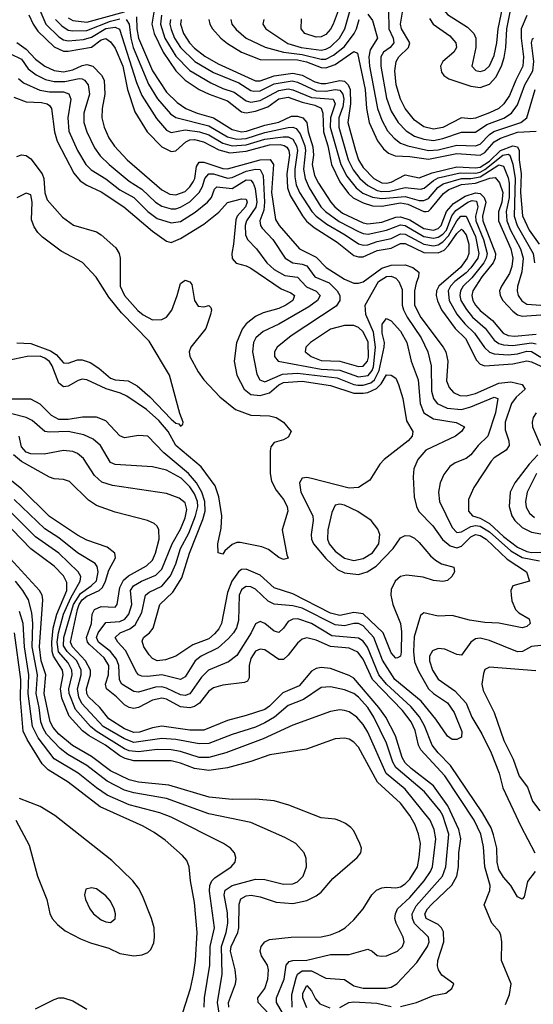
# Model space of a CAD drawing. Header units: inches. Extents: x 1308407 to 1441228, y 959628 to 1036311.
# Tile 431 of 656: x 1401042 to 1403237, y 965643 to 969849. Entities that reach past the tile are written whole.
import ezdxf

# ---------------------------------------------------------------- set-up
doc = ezdxf.new("R2010")
doc.units = ezdxf.units.IN
doc.header["$MEASUREMENT"] = 0
doc.layers.add('B4906', color=7, linetype='Continuous')

msp = doc.modelspace()

# ---------------------------------------------------------------- linework, layer by layer
at = {"layer": 'B4906', "color": 5}
for points, elevation in [([(1402773.5, 970000), (1402797.1, 969977.1), (1402850, 969894.8), (1402870, 969871.5), (1402956.4, 969816.4), (1402982.8, 969790), (1402990.9, 969770), (1402991.7, 969730), (1402975, 969650), (1402991.9, 969631.9), (1403010, 969628), (1403030, 969633.9), (1403050, 969652.1), (1403070, 969695.6), (1403081.7, 969750), (1403086.5, 969810), (1403118.8, 969961.2), (1403131.7, 969988.3), (1403140.8, 970000)], 2140), ([(1402411.8, 969910), (1402382, 969830), (1402370, 969807.8), (1402350, 969785.6), (1402330, 969775), (1402310, 969774), (1402260.3, 969790), (1402245, 969810), (1402247.3, 969852.7)], 2080), ([(1402793.6, 969853.6), (1402808.6, 969830), (1402880.6, 969780.6), (1402906.8, 969750), (1402908.4, 969730), (1402897, 969710), (1402850.8, 969670), (1402840.8, 969650), (1402844.2, 969624.2), (1402854.7, 969610), (1402876.9, 969596.9), (1402970, 969564.4), (1403010, 969559.8), (1403050, 969573.3), (1403077.3, 969602.7), (1403101.8, 969650), (1403112.9, 969687.1), (1403120.1, 969730), (1403123.8, 969810), (1403150, 969939)], 2120), ([(1401081.9, 969870), (1401099.5, 969830), (1401119.6, 969799.6), (1401190, 969733.2), (1401230, 969715), (1401250, 969714.8), (1401348.8, 969731.2), (1401390, 969762.2), (1401410, 969768.6), (1401430, 969754.7), (1401450, 969726.8), (1401483.6, 969650), (1401502.8, 969550), (1401534.8, 969454.8), (1401586.5, 969370), (1401650, 969305.5), (1401690, 969285.6), (1401710, 969288.7), (1401752.2, 969327.8), (1401770, 969335.4), (1401790, 969336.5), (1401827.4, 969327.4), (1401893.6, 969293.6), (1401940.5, 969280.5), (1402010, 969287.6), (1402110, 969314.9), (1402155.6, 969315.6), (1402172.1, 969312.1), (1402183.8, 969303.8), (1402192.9, 969290), (1402195.6, 969270), (1402184.6, 969190), (1402186.4, 969130), (1402198.1, 969098.1), (1402250.4, 969010.4), (1402268.4, 968988.4), (1402301, 968961), (1402398.7, 968898.7), (1402470, 968842.1), (1402490, 968836), (1402510, 968836.5), (1402570, 968862.2), (1402630, 968873.3), (1402670, 968892.5), (1402690, 968892.4), (1402770, 968854.7), (1402830, 968852.5), (1402855.7, 968864.3), (1402875.2, 968884.8), (1402910, 968935.9), (1402930, 968953.7), (1402934.6, 968950), (1402950.7, 968930), (1402961.6, 968890), (1402961.9, 968850), (1402954.1, 968830), (1402926.2, 968790), (1402833, 968710), (1402823.3, 968690), (1402822.4, 968670), (1402827.2, 968647.2), (1402844.9, 968610), (1402903.8, 968530), (1402946.8, 968486.8), (1402994.5, 968394.5), (1403010, 968377.7), (1403030.4, 968370.4), (1403150, 968379.4), (1403210, 968391.6), (1403230, 968387.8), (1403270, 968368.8)], 1820), ([(1401128.1, 969890), (1401154.8, 969830), (1401210, 969775.1), (1401230, 969763.1), (1401250, 969758.2), (1401315.7, 969764.3), (1401350, 969774.9), (1401410, 969810.9), (1401450, 969816.7), (1401468.6, 969808.6), (1401541.1, 969581.1), (1401564.8, 969524.8), (1401626.4, 969426.5), (1401670, 969377.2), (1401690, 969367.3), (1401750, 969378.4), (1401810.3, 969370.3), (1401850, 969356.4), (1401910, 969321.7), (1401950, 969309.4), (1402010, 969313.9), (1402090, 969337.9), (1402168, 969348), (1402190, 969347.8), (1402210, 969337.9), (1402225.7, 969310), (1402229.2, 969290), (1402218, 969210), (1402217.8, 969177.8), (1402223.6, 969143.6), (1402238.8, 969110), (1402290.6, 969030), (1402309.3, 969009.3), (1402355, 968975), (1402433.7, 968930), (1402490, 968890.9), (1402510, 968885.9), (1402530, 968887.6), (1402570, 968901.9), (1402630, 968914.3), (1402670, 968933.8), (1402690, 968932.7), (1402770, 968889.9), (1402810, 968883.5), (1402830, 968887.6), (1402850, 968900.2), (1402874.3, 968925.7), (1402910, 968990.3), (1402928.1, 969010), (1402950, 969009.1), (1402990, 968922.2), (1403004.5, 968850), (1402999.8, 968830), (1402970, 968788.3), (1402950, 968767), (1402902.3, 968730), (1402883.2, 968710), (1402873.7, 968690), (1402877.7, 968650), (1402911.1, 968591.1), (1402944.2, 968550), (1402986.3, 968510), (1403028.7, 968448.7), (1403050, 968428.5), (1403070, 968420.8), (1403130, 968417.5), (1403170, 968421.2), (1403210, 968432.5), (1403230, 968431.4), (1403270, 968407)], 1840), ([(1401250, 969856.6), (1401270, 969845.6), (1401330, 969837.6), (1401490, 969882.2)], 1880), ([(1401617.4, 969890), (1401607.1, 969830), (1401616.6, 969790), (1401655.3, 969710), (1401710.2, 969630.2), (1401750, 969590.9), (1401810, 969551.2), (1401852.5, 969530), (1401930, 969501.6), (1401990, 969455.1), (1402010, 969450.3), (1402050, 969458), (1402102.8, 969477.2), (1402150, 969510.8), (1402190, 969518.4), (1402250, 969496.6), (1402303.9, 969483.9), (1402331.2, 969471.2), (1402337.9, 969450), (1402340.7, 969370), (1402358.5, 969310), (1402374.2, 969230), (1402410, 969156), (1402446.8, 969106.8), (1402467.9, 969087.9), (1402510, 969066.9), (1402550, 969053.8), (1402590, 969052.8), (1402670, 969067.1), (1402700.4, 969060.4), (1402770, 969028.9), (1402779.7, 969030), (1402790, 969031.6), (1402799.4, 969040.6), (1402853.4, 969106.6), (1402876.1, 969123.9), (1402930, 969144.5), (1402990, 969150.3), (1403052.1, 969172.1), (1403074.2, 969174.2), (1403092.2, 969152.2), (1403106.9, 969110), (1403102.9, 969070), (1403088.6, 969028.6), (1403088, 968990), (1403141.3, 968870), (1403149.6, 968830), (1403144.9, 968795.1), (1403135, 968765), (1403100.8, 968710), (1403093.1, 968690), (1403094.9, 968670), (1403106.9, 968650), (1403150, 968603.9), (1403170, 968588.4), (1403190, 968581.9), (1403270, 968588.1)], 1920), ([(1401648.3, 969868.3), (1401644.1, 969830), (1401663.2, 969770), (1401710, 969692.8), (1401770, 969631.7), (1401858.8, 969578.8), (1401910, 969555.2), (1401959, 969539), (1402010, 969501.9), (1402030, 969497.2), (1402070, 969503.9), (1402150, 969546.8), (1402190, 969552.8), (1402210, 969549.9), (1402290, 969516.2), (1402382.3, 969510), (1402390.4, 969490), (1402370.4, 969430), (1402369.1, 969390), (1402414.6, 969230), (1402440.3, 969180.3), (1402479.9, 969130), (1402508.5, 969108.5), (1402550, 969091.1), (1402590, 969084.9), (1402690, 969093.9), (1402750, 969076.9), (1402770, 969076.3), (1402790, 969085.4), (1402828.5, 969131.5), (1402851.9, 969148.1), (1402929.8, 969170.2), (1402970, 969169.8), (1403010, 969176.9), (1403090, 969228.3), (1403110, 969223.3), (1403130, 969173.5), (1403134, 969150), (1403133.5, 969090), (1403121.3, 969030), (1403123.5, 968990), (1403139.9, 968950), (1403182.9, 968870), (1403194.1, 968830), (1403187.6, 968772.4), (1403169.3, 968709.3), (1403167.6, 968690), (1403172.4, 968670), (1403187.7, 968647.7), (1403210, 968633.2), (1403270, 968628.8)], 1940), ([(1402086, 969850), (1402081.8, 969830), (1402094.3, 969810), (1402187.8, 969747.8), (1402245.4, 969730), (1402330, 969718.5), (1402350, 969722.4), (1402370, 969733.4), (1402409.1, 969770), (1402431.2, 969810), (1402455.1, 969890)], 2060), ([(1402530, 969872.8), (1402550, 969846), (1402570.8, 969770), (1402540.2, 969719.8), (1402534, 969690), (1402537.6, 969650), (1402571.3, 969470), (1402590, 969419.2), (1402614.5, 969374.5), (1402642.2, 969342.2), (1402670, 969321.9), (1402701.6, 969310), (1402790, 969289.5), (1402830, 969293.4), (1402910, 969313.3), (1402990, 969309.8), (1403010, 969316.8), (1403050, 969357.9), (1403069.2, 969370.8), (1403184.5, 969410), (1403210, 969429.1), (1403245.1, 969550)], 2040), ([(1402618.8, 969890), (1402619.4, 969810), (1402639, 969770), (1402641.9, 969750), (1402625.6, 969730), (1402597.2, 969710), (1402586.2, 969690), (1402585.3, 969650), (1402610, 969513.6), (1402630, 969457.6), (1402659.4, 969410), (1402693.7, 969373.7), (1402730, 969351.5), (1402770, 969337.9), (1402810, 969332.6), (1402850, 969341), (1402930, 969368.2), (1402990, 969368), (1403038.4, 969401.6), (1403111.2, 969428.7), (1403144.6, 969450), (1403170, 969484.7), (1403200.3, 969570), (1403235, 969630), (1403240, 969670), (1403229.4, 969750.6), (1403233.1, 969766.9), (1403238.7, 969770)], 2060), ([(1403210, 969866.1), (1403185.6, 969810), (1403184.7, 969770), (1403195.5, 969690), (1403193, 969650), (1403161.9, 969590), (1403135.2, 969524.8), (1403110.8, 969489.2), (1403089.9, 969470), (1403050, 969450.6), (1402990, 969428.2), (1402970, 969425.4), (1402930, 969429.1), (1402850, 969387.8), (1402810, 969381.4), (1402770, 969391.8), (1402730, 969420.3), (1402690, 969469), (1402669.4, 969510), (1402651.3, 969570), (1402645.9, 969630), (1402651.3, 969670), (1402662.4, 969690), (1402703.5, 969730), (1402709, 969750), (1402674.3, 969810), (1402669.6, 969829.6), (1402680.2, 969890)], 2080), ([(1401195.1, 969850), (1401222, 969822), (1401250, 969804.2), (1401270, 969800.7), (1401330, 969803), (1401430, 969842), (1401470, 969852.7)], 1860), ([(1401497.5, 969850), (1401509.8, 969830), (1401517.1, 969770), (1401527.3, 969730), (1401593.5, 969573.5), (1401631.3, 969511.3), (1401686.8, 969446.8), (1401710, 969431), (1401850, 969395.9), (1401930, 969348.6), (1401970, 969338.5), (1402010, 969341.2), (1402090, 969366.8), (1402190, 969388.5), (1402210, 969390.3), (1402224.4, 969384.4), (1402241.1, 969361.1), (1402260.4, 969310), (1402263.5, 969290), (1402254.9, 969210), (1402261.8, 969170), (1402279.1, 969130), (1402329, 969050), (1402348.7, 969028.8), (1402407.3, 968987.3), (1402490, 968944), (1402510, 968934.9), (1402532.2, 968932.2), (1402610, 968949.4), (1402670, 968971.9), (1402690, 968969.5), (1402770, 968923.4), (1402810, 968916.1), (1402830, 968920.4), (1402850, 968932), (1402865.7, 968950), (1402889.2, 969010.8), (1402905.7, 969034.3), (1402957.2, 969070), (1402976.2, 969076.1), (1402994.1, 969074.1), (1402999.6, 969050), (1402990, 969010), (1402991.7, 968990), (1403024.4, 968910), (1403039.4, 968850), (1403036.4, 968830), (1403026.4, 968810), (1402974.4, 968745.6), (1402937.9, 968710), (1402926.2, 968690), (1402923.9, 968670), (1402927.8, 968650), (1402951, 968611), (1402977.8, 968577.8), (1403030.8, 968530.8), (1403070, 968479.4), (1403090, 968465.7), (1403110, 968459.3), (1403150, 968457), (1403230, 968468.1), (1403250, 968463.6)], 1860), ([(1401541.6, 969861.6), (1401542.8, 969810), (1401549.8, 969769.8), (1401610.6, 969630.6), (1401670, 969539.5), (1401715.6, 969495.6), (1401752.7, 969470), (1401800.8, 969450), (1401870, 969429.4), (1401950, 969379.2), (1401989.9, 969369.9), (1402012.3, 969372.3), (1402090, 969398.2), (1402149.5, 969410.5), (1402203.4, 969436.6), (1402230, 969436.2), (1402252.9, 969430), (1402269.6, 969409.6), (1402275.3, 969370), (1402294.4, 969305.6), (1402297.5, 969270), (1402292.8, 969230), (1402302.9, 969182.9), (1402319.2, 969150), (1402371.4, 969070), (1402388.9, 969048.9), (1402422.4, 969022.4), (1402510, 968981.4), (1402530, 968976.3), (1402590, 968983.4), (1402650, 969004.7), (1402670, 969007.4), (1402710, 968994), (1402770, 968956.7), (1402810, 968950), (1402830, 968957), (1402843, 968970), (1402866.1, 969030), (1402896.4, 969063.6), (1402945.6, 969094.4), (1402990, 969108.9), (1403010, 969106.7), (1403027.6, 969090), (1403033.8, 969070), (1403020.4, 969010), (1403021.5, 968990), (1403075.5, 968850), (1403074.1, 968830), (1403065.7, 968810), (1403017.6, 968750), (1402979.1, 968690), (1402974.8, 968670), (1402979.2, 968650), (1402990.3, 968630), (1403010, 968606.3), (1403063.4, 968563.4), (1403108.6, 968510), (1403130, 968499.6), (1403156.7, 968496.7), (1403250, 968505.1)], 1880), ([(1401686.9, 969850), (1401684.7, 969830), (1401690, 969806.9), (1401704.6, 969770), (1401729.8, 969730), (1401790.5, 969670.5), (1401870, 969623.5), (1401978.5, 969578.5), (1402030, 969547), (1402043.6, 969543.6), (1402070, 969545.6), (1402130, 969575), (1402207.1, 969587.1), (1402230, 969582.3), (1402310, 969545.5), (1402350, 969544), (1402390, 969551.2), (1402410, 969547.9), (1402423.9, 969530), (1402428.1, 969510), (1402423, 969477), (1402405.6, 969430), (1402405.9, 969390), (1402446.6, 969250), (1402468, 969208), (1402495.8, 969170), (1402530, 969140.4), (1402570, 969119.9), (1402590, 969115.4), (1402624.1, 969115.9), (1402690, 969132.5), (1402755.6, 969124.4), (1402770.8, 969129.2), (1402810, 969162.4), (1402830, 969173.3), (1402925, 969195), (1402990, 969193.7), (1403010, 969198), (1403030.7, 969209.3), (1403107.1, 969270), (1403130, 969273.8), (1403136.9, 969270), (1403150, 969232.4), (1403160.3, 969170), (1403154.9, 969010), (1403168.3, 968970), (1403237.1, 968850), (1403242.6, 968810)], 1960), ([(1401732.2, 969850), (1401730.3, 969830), (1401742.3, 969790), (1401767.8, 969750), (1401790, 969727.2), (1401833.3, 969693.3), (1401890, 969659.9), (1402050, 969588), (1402070, 969588.3), (1402130, 969609.2), (1402210, 969620.8), (1402250, 969611.8), (1402303.6, 969583.6), (1402330, 969575.9), (1402350, 969575.6), (1402410, 969588.7), (1402430, 969585.8), (1402445.8, 969570), (1402454, 969550), (1402455.5, 969490), (1402444.2, 969410), (1402476.7, 969290), (1402490.8, 969250), (1402510, 969217.1), (1402556, 969170), (1402590, 969152.2), (1402610, 969150.3), (1402630, 969154.1), (1402690, 969186.3), (1402750, 969173.4), (1402804.7, 969195.3), (1402910, 969219.6), (1402990, 969215.9), (1403010, 969219.3), (1403050, 969244.9), (1403097.4, 969290), (1403150, 969309.7), (1403170, 969306.4), (1403177.4, 969290), (1403176.3, 969250), (1403184.7, 969190), (1403182.4, 969110), (1403191.3, 969011.3), (1403219.1, 968950), (1403261.9, 968890)], 1980), ([(1401850.5, 969850), (1401855, 969830), (1401866.3, 969810), (1401902.2, 969770), (1401930, 969747.6), (1401990.7, 969710.7), (1402070, 969679.5), (1402230, 969677.1), (1402268.3, 969668.3), (1402330, 969644.2), (1402350, 969642.8), (1402390, 969657.1), (1402470, 969712.6), (1402486.1, 969706.1), (1402519.2, 969550), (1402524, 969470), (1402536.2, 969410), (1402570.7, 969330.7), (1402596.6, 969296.5), (1402618.3, 969278.3), (1402647.5, 969267.5), (1402710, 969264.6), (1402790, 969253.3), (1402910, 969277.3), (1403010, 969269.6), (1403030, 969281.7), (1403070, 969327.5), (1403097, 969343), (1403170, 969367.7), (1403250, 969372.1)], 2020), ([(1401944.2, 969850), (1401949.6, 969830), (1401967.4, 969807.4), (1402010.8, 969770), (1402091.7, 969731.7), (1402169.9, 969709.9), (1402250, 969699.7), (1402330, 969680), (1402350, 969680.6), (1402382.9, 969697.1), (1402430, 969734.9), (1402471.6, 969790), (1402482.1, 969810), (1402493.3, 969850)], 2040), ([(1401030.8, 969750.8), (1401070, 969723.2), (1401110, 969679.9), (1401150.6, 969650.6), (1401190, 969632.2), (1401230, 969626.5), (1401270, 969634.6), (1401310, 969653.1), (1401330, 969657.1), (1401355.5, 969650), (1401391.5, 969611.5), (1401402.8, 969590), (1401406.6, 969530), (1401394.4, 969470), (1401393.9, 969430), (1401403.6, 969390), (1401423.6, 969343.6), (1401448, 969308), (1401501.6, 969250), (1401650, 969122.4), (1401684.2, 969104.2), (1401710, 969100.8), (1401750, 969115.6), (1401770, 969134.7), (1401783.9, 969156.1), (1401790.4, 969170), (1401797.8, 969222.2), (1401810, 969239.9), (1401830, 969240.2), (1401910, 969213.7), (1401930, 969211.2), (1402070, 969250.6), (1402112.2, 969252.2), (1402126.5, 969230), (1402118, 969110), (1402135.5, 968995.5), (1402151.2, 968970), (1402238.2, 968870), (1402310, 968835), (1402352.1, 968790), (1402430, 968741), (1402470, 968724), (1402490, 968723.2), (1402510, 968729.1), (1402590, 968787.7), (1402630, 968799.7), (1402690, 968801.2), (1402722.5, 968790), (1402747.5, 968770), (1402747.3, 968750), (1402736.4, 968723.6), (1402730, 968690.1), (1402729.6, 968630), (1402757, 968577), (1402852.3, 968450), (1402862.8, 968430), (1402872.1, 968390), (1402866.4, 968306.4), (1402877.4, 968277.4), (1402896, 968256), (1402923.3, 968243.2), (1402950, 968241.8), (1402990, 968251.6), (1403090, 968296.6), (1403141.2, 968301.2), (1403190.2, 968290), (1403202.5, 968270), (1403164.1, 968235.9), (1403143.3, 968210), (1403117.1, 968130), (1403117.3, 968097.3), (1403132.7, 968050), (1403133.7, 968030), (1403121.3, 968010), (1403070, 967976.7), (1403056.6, 967963.4), (1402983.3, 967850), (1402960.5, 967799.5), (1402959.8, 967750), (1402977.7, 967730), (1403010, 967720), (1403050, 967696.2), (1403110, 967641.7), (1403170, 967595.3), (1403210, 967576.4), (1403230, 967572.6), (1403270, 967574.4)], 1780), ([(1401003.2, 969703.2), (1401050, 969679.7), (1401078.6, 969638.6), (1401112.8, 969612.8), (1401153.4, 969593.4), (1401190, 969584.4), (1401235.2, 969584.8), (1401297.1, 969597.1), (1401310, 969596.6), (1401319.5, 969590), (1401335.4, 969570), (1401341.4, 969530), (1401316.4, 969450), (1401316.6, 969410), (1401328.9, 969370), (1401361.8, 969301.8), (1401386.9, 969266.9), (1401425.1, 969230), (1401510, 969159.2), (1401564.8, 969124.8), (1401623.3, 969070), (1401650, 969051.8), (1401690, 969040.5), (1401710, 969041.4), (1401730, 969047.7), (1401769.6, 969070.4), (1401809.5, 969110.5), (1401823.7, 969136.3), (1401834.1, 969170), (1401850, 969190), (1401870, 969189.8), (1401930, 969172.2), (1401950, 969174.9), (1402010, 969201.8), (1402050, 969210.8), (1402070, 969209.6), (1402083.3, 969183.3), (1402088.1, 969070), (1402085.1, 969034.9), (1402069.1, 968990), (1402071.7, 968970), (1402078.4, 968958.4), (1402124.5, 968910), (1402177.1, 968830), (1402210, 968810.8), (1402250, 968805.2), (1402270, 968797.7), (1402303.4, 968750), (1402364.9, 968724.9), (1402399.3, 968690), (1402410.1, 968670), (1402410.7, 968650), (1402394.6, 968625.4), (1402202.1, 968497.9), (1402143, 968450), (1402130.9, 968430), (1402131.6, 968410), (1402147.2, 968390), (1402330, 968356), (1402410, 968352.4), (1402490, 968322.9), (1402531.2, 968328.8), (1402549.3, 968350), (1402554.1, 968365.9), (1402563.2, 968450), (1402554, 968514), (1402522, 968590), (1402519.1, 968630), (1402575.3, 968730), (1402610, 968751.8), (1402630, 968753.6), (1402650, 968744.8), (1402662, 968730), (1402676.4, 968696.4), (1402677.2, 968630), (1402681.9, 968610), (1402698.4, 968578.4), (1402758.4, 968490), (1402786.2, 968430), (1402801.1, 968370), (1402802.3, 968262.3), (1402811.3, 968231.3), (1402826.5, 968210), (1402869.6, 968189.6), (1402930, 968183.7), (1402970, 968194.8), (1403070, 968236.2), (1403085.8, 968230), (1403075.9, 968170), (1403042.9, 968070), (1403002.2, 968030), (1402970, 967989.9), (1402950, 967974.7), (1402903.9, 967956.1), (1402880.4, 967939.6), (1402854.4, 967905.6), (1402839, 967870), (1402831.5, 967830), (1402835.8, 967790), (1402890, 967679.8), (1402910, 967658.4), (1402930, 967661.3), (1402970, 967684.3), (1402990, 967688.3), (1403010, 967684.9), (1403050, 967660.5), (1403140.5, 967580.5), (1403190, 967551.6), (1403263.1, 967536.9)], 1760), ([(1401037.7, 969597.7), (1401058.7, 969578.7), (1401128.1, 969548.1), (1401170, 969541.3), (1401230, 969541.1), (1401252.5, 969532.5), (1401261.2, 969510), (1401248.3, 969430), (1401253.1, 969373.1), (1401290, 969289.4), (1401324.9, 969230), (1401348.1, 969208.1), (1401410, 969169.7), (1401470, 969121.4), (1401530.9, 969090), (1401590, 969029.4), (1401630, 969000.2), (1401690, 968980.5), (1401730, 968987.2), (1401792.8, 969027.2), (1401845.6, 969070), (1401862.4, 969090), (1401875, 969125), (1401884.8, 969135.2), (1401950, 969127.9), (1402010, 969165.3), (1402030, 969163.9), (1402040.6, 969150), (1402048, 969128), (1402056.1, 969070), (1402051.9, 969048.1), (1402012.1, 968990), (1402005.9, 968970), (1402006.8, 968930), (1402015.5, 968910), (1402053.8, 968870), (1402098.3, 968810), (1402130, 968781.6), (1402175.6, 968755.6), (1402230, 968748.6), (1402267.9, 968707.9), (1402309.4, 968689.4), (1402325.8, 968670), (1402315.4, 968650), (1402277.4, 968622.7), (1402150, 968548.4), (1402082.8, 968517.2), (1402051.1, 968490), (1402040.9, 968470), (1402037, 968430), (1402055.3, 968335.3), (1402068.3, 968310), (1402090, 968301.6), (1402165.4, 968334.6), (1402230, 968338.5), (1402398.7, 968318.7), (1402469.8, 968289.8), (1402487.3, 968287.3), (1402510, 968287.7), (1402542.8, 968297.2), (1402558, 968310), (1402578.2, 968350), (1402599.2, 968450), (1402601.3, 968470), (1402590.7, 968510), (1402591.3, 968548.7), (1402610, 968571.9), (1402630, 968562.9), (1402670, 968518), (1402696.5, 968470), (1402715, 968390), (1402744.5, 968310), (1402754.2, 968210), (1402770, 968170.1), (1402810, 968143.5), (1402907.7, 968127.7), (1402943.2, 968110), (1402931, 968090), (1402904, 968070), (1402777.3, 968010), (1402743.5, 967970), (1402727.2, 967930), (1402723.3, 967896.6), (1402728.1, 967810), (1402737.6, 967770), (1402748.5, 967748.5), (1402807.4, 967687.4), (1402848.5, 967628.5), (1402881.3, 967601.3), (1402910, 967593.1), (1402930, 967599.7), (1402970, 967639.6), (1402990, 967650), (1403010, 967645.8), (1403035.3, 967630), (1403124.9, 967544.9), (1403208.1, 967490), (1403220.5, 967450), (1403149.4, 967430.6), (1403140.8, 967410), (1403142, 967390), (1403146.1, 967366.1), (1403161.3, 967330), (1403174.7, 967314.7), (1403219.1, 967290), (1403224.4, 967270), (1403210, 967256.9), (1403190, 967251.5), (1403090, 967270.6), (1403030, 967273.2), (1402963.9, 967283.9), (1402890, 967303.2), (1402830, 967301.1), (1402770, 967315.3), (1402755.6, 967304.4), (1402727.6, 967212.4), (1402725, 967150), (1402730, 967106), (1402746.1, 967066.1), (1402789.8, 966989.8), (1402810, 966970.5), (1402870, 966931), (1402898.8, 966890), (1402931.9, 966808.1), (1402930, 966784.5), (1402910, 966773.8), (1402890, 966774.6), (1402870, 966788.2), (1402820.8, 966860.8), (1402758.2, 966938.2), (1402645.9, 967030), (1402592.2, 967112.2), (1402555.6, 967210), (1402510, 967259.5), (1402489.9, 967269.9), (1402470, 967270.2), (1402430, 967259.6), (1402390, 967263.7), (1402250, 967334.4), (1402210, 967344.5), (1402130, 967351.7), (1402104.8, 967364.8), (1402050, 967415.6), (1402030, 967426.3), (1402010, 967427.3), (1401999.4, 967420.6), (1401990, 967413.1), (1401980.3, 967390), (1401977.8, 967282.2), (1401969.1, 967250.9), (1401956.1, 967230), (1401935.1, 967204.9), (1401890, 967165.1), (1401817.8, 967130), (1401792.6, 967110), (1401750, 967041.5), (1401730, 967030.7), (1401650, 967050.2), (1401590, 967042.5), (1401564.2, 967044.2), (1401550.3, 967050.3), (1401541.4, 967061.4), (1401494.4, 967154.4), (1401462.5, 967190), (1401450.5, 967210), (1401471.3, 967230), (1401512.6, 967247.4), (1401535.9, 967264.1), (1401563.8, 967316.2), (1401580.3, 967390), (1401596.2, 967403.8), (1401650.3, 967429.7), (1401687.1, 967472.9), (1401710, 967525.1), (1401730.2, 967590), (1401764.5, 967655.5), (1401794.2, 967730), (1401803.4, 967770), (1401802.5, 967790), (1401790, 967823.1), (1401770, 967853.1), (1401733.1, 967890), (1401670, 967924.9), (1401610, 967939), (1401450, 967949.4), (1401430, 967957.8), (1401387.3, 968030), (1401356.7, 968056.7), (1401315.9, 968075.9), (1401250, 968089.3), (1401170, 968086.4), (1401150, 968089.9), (1401096.3, 968136.3), (1401070, 968149.5), (1400890, 968195.3)], 1740), ([(1401017.5, 969517.5), (1401070, 969498), (1401135.3, 969495.3), (1401159.7, 969490), (1401170, 969482.7), (1401178.6, 969470), (1401191, 969370), (1401202.4, 969330), (1401273.3, 969193.3), (1401300.9, 969160.9), (1401330, 969141.9), (1401390, 969113.3), (1401486.9, 969050), (1401610, 968944.9), (1401670, 968902.1), (1401690, 968897), (1401730, 968913.5), (1401830, 968976), (1401893.4, 969026.6), (1401930, 969068.4), (1401990, 969083.9), (1402010, 969082.3), (1402014.2, 969070), (1402007.8, 969050), (1401971.9, 969010), (1401965.8, 968994.2), (1401956.7, 968890), (1401948.7, 968850), (1401950, 968828.2), (1401968.1, 968808.1), (1402010, 968797.4), (1402030, 968787), (1402159.7, 968699.7), (1402201.4, 968681.4), (1402216.4, 968670), (1402210.1, 968650), (1402180.1, 968630), (1402150, 968615.6), (1402083, 968597), (1402050, 968581), (1402010.1, 968550), (1401993.6, 968526.4), (1401968.7, 968468.7), (1401959.6, 968390), (1401970.1, 968330), (1402001.4, 968270), (1402030, 968247.8), (1402070, 968243.9), (1402110, 968254.8), (1402150, 968288.7), (1402170, 968298.9), (1402250, 968304.4), (1402370, 968286.7), (1402470, 968254), (1402510, 968252.8), (1402530, 968256.1), (1402566.7, 968273.3), (1402587, 968293), (1402610, 968331.7), (1402630, 968330.7), (1402650, 968316.9), (1402661.7, 968290), (1402679.8, 968230), (1402694.9, 968134.9), (1402722.6, 968090), (1402719.7, 968070), (1402701.8, 968050), (1402600.5, 967970), (1402581.5, 967950), (1402538.8, 967881.2), (1402490.6, 967850), (1402450, 967848), (1402290, 967889.1), (1402270, 967893.2), (1402249.3, 967890), (1402237.5, 967870), (1402244.5, 967830), (1402295, 967730), (1402296.6, 967710), (1402288, 967650), (1402289.4, 967630), (1402298.1, 967610), (1402350, 967547.4), (1402400.9, 967500.9), (1402430, 967486.1), (1402490, 967478.9), (1402527.4, 967490), (1402565.9, 967514.1), (1402638.5, 967590), (1402670, 967634.9), (1402690, 967646), (1402710, 967644), (1402730, 967633.6), (1402750, 967615.2), (1402798.2, 967558.2), (1402819.5, 967539.5), (1402845, 967525), (1402898, 967510), (1402900.9, 967490), (1402889, 967470), (1402870, 967453.1), (1402850.8, 967449.2), (1402810, 967453.4), (1402766.9, 967466.9), (1402695.7, 967475.7), (1402670, 967469.9), (1402646.7, 967450), (1402630, 967415.3), (1402628.4, 967390), (1402637.5, 967350), (1402669.3, 967270), (1402674.2, 967234.2), (1402672.6, 967147.4), (1402669.5, 967130.5), (1402657.4, 967122.6), (1402650, 967120.9), (1402630, 967144.7), (1402596.1, 967230), (1402510.2, 967310.2), (1402470, 967316.1), (1402410, 967304.2), (1402370, 967313.7), (1402210, 967396.3), (1402130, 967422.1), (1402070, 967476.3), (1402010, 967501.9), (1401990, 967499.5), (1401977, 967490), (1401948.5, 967450), (1401930, 967401.6), (1401904.7, 967270), (1401893.4, 967246.6), (1401874.9, 967225.1), (1401850, 967203.8), (1401781.9, 967178.1), (1401710, 967129.8), (1401665.6, 967114.4), (1401630, 967110.3), (1401610, 967119.7), (1401595.9, 967136), (1401573.5, 967170), (1401566, 967194), (1401571.7, 967210), (1401596.5, 967230), (1401612.3, 967250), (1401642, 967350), (1401697.3, 967402.7), (1401735.3, 967464.7), (1401768.4, 967570), (1401825.5, 967714.5), (1401834.3, 967750), (1401833.6, 967790), (1401820.3, 967830), (1401797.9, 967870), (1401763.1, 967910), (1401658.8, 967998.8), (1401590, 968069.1), (1401550, 968072.6), (1401490, 968062.6), (1401470, 968071.4), (1401410, 968134.6), (1401370, 968150.3), (1401311.1, 968151.1), (1401250, 968141), (1401210, 968141.2), (1401178.4, 968158.4), (1401130, 968206), (1401090, 968227.2), (1400990, 968227.7)], 1720), ([(1401030, 969264.7), (1401050, 969272.1), (1401070, 969268.3), (1401090, 969254.3), (1401137.9, 969190), (1401145.4, 969170), (1401150, 969108.7), (1401159.9, 969079.9), (1401224.7, 969004.7), (1401271.8, 968971.8), (1401370, 968942.8), (1401390.9, 968930), (1401453.9, 968873.9), (1401467.4, 968850), (1401471.3, 968830), (1401471.4, 968710), (1401490.3, 968670), (1401546.6, 968606.6), (1401570, 968587.9), (1401610, 968566.8), (1401650, 968567.7), (1401670, 968578.4), (1401692, 968608), (1401716, 968670), (1401730, 968722.6), (1401750, 968736.6), (1401769.6, 968729.6), (1401777.5, 968717.5), (1401790, 968648.9), (1401805.4, 968625.4), (1401830, 968622.7), (1401850, 968627.7), (1401858.9, 968618.9), (1401861.8, 968610), (1401857.3, 968590), (1401837.9, 968530), (1401773.8, 968450), (1401766, 968430), (1401769.2, 968410), (1401805, 968345), (1401829.8, 968309.8), (1401898.2, 968238.2), (1401964.1, 968184.1), (1402030, 968159.1), (1402110, 968156.1), (1402138, 968150), (1402169.2, 968129.2), (1402203.1, 968090), (1402190, 968066), (1402170, 968054.5), (1402130, 968043.1), (1402116.1, 968023.9), (1402112.2, 968007.8), (1402113.3, 967910), (1402117.9, 967877.9), (1402138.7, 967838.7), (1402170, 967798.6), (1402185.4, 967770), (1402187.9, 967750), (1402163.6, 967670), (1402183.4, 967563.4), (1402190, 967549), (1402170, 967543.1), (1402150, 967551), (1402105.5, 967585.5), (1402077.2, 967597.2), (1401985, 967615.1), (1401970, 967615.6), (1401950, 967607.6), (1401919.6, 967580.3), (1401910, 967565.8), (1401891.2, 967571.2), (1401889.4, 967609.4), (1401903.5, 967676.5), (1401906.4, 967730), (1401894.1, 967810), (1401878, 967858), (1401818.3, 967938.3), (1401709.4, 968030), (1401677.3, 968090), (1401637, 968137), (1401584.1, 968184.1), (1401500.3, 968240.3), (1401473.6, 968253.6), (1401412.3, 968272.3), (1401330, 968310.8), (1401310, 968312.9), (1401292.1, 968307.9), (1401250, 968283.6), (1401230, 968280.7), (1401210, 968295.5), (1401181.7, 968370), (1401170, 968388.5), (1401150, 968403.5), (1401130, 968411.2), (1401074.4, 968410), (1400910, 968376.1)], 1680), ([(1401030, 968468.6), (1401090, 968465.6), (1401174.8, 968434.8), (1401198.7, 968418.7), (1401230, 968383.4), (1401250, 968381.3), (1401290, 968396.5), (1401310, 968395.4), (1401344.3, 968384.3), (1401380.6, 968360.6), (1401430, 968317.2), (1401450, 968309.9), (1401505.6, 968305.6), (1401545, 968285), (1401598.3, 968238.3), (1401690, 968141.8), (1401710, 968125.2), (1401722.4, 968122.4), (1401730, 968112), (1401739.6, 968120.4), (1401741.1, 968130), (1401726.9, 968166.9), (1401683.1, 968330), (1401596.3, 968476.3), (1401477.2, 968597.2), (1401422.9, 968662.9), (1401369.5, 968749.5), (1401311.3, 968811.3), (1401219.8, 968859.8), (1401139.5, 968919.5), (1401120.4, 968940.4), (1401104.2, 968964.2), (1401093.3, 968993.3), (1401096, 969070), (1401090, 969101.1), (1401070, 969108.2), (1401030, 969088.1)], 1660), ([(1403248.9, 968170), (1403236.1, 968150), (1403231.8, 968130), (1403233.7, 968110), (1403268.6, 968030)], 1820), ([(1403245.3, 966210), (1403212.7, 966167.3), (1403198.2, 966101.8), (1403190, 966091.8), (1403170, 966101.7), (1403141.2, 966150), (1403110, 966185.6), (1403090, 966218.2), (1403083.1, 966250), (1403080.8, 966310), (1403066.6, 966366.6), (1403056.5, 966396.5), (1403020.4, 966460.4), (1402883.4, 966663.4), (1402830, 966717.5), (1402805.3, 966750), (1402772.9, 966832.8), (1402751.5, 966871.5), (1402714.5, 966914.5), (1402609.5, 967010), (1402577.2, 967050), (1402528, 967168), (1402510, 967194.1), (1402490, 967206.2), (1402376.8, 967216.8), (1402290, 967269.7), (1402231.2, 967288.8), (1402210, 967287.5), (1402190, 967277.8), (1402170, 967248.9), (1402150, 967230.7), (1402130, 967237), (1402090, 967269.9), (1402070, 967278.5), (1402050, 967267.8), (1402031.8, 967230), (1401970, 967132.8), (1401934.4, 967105.6), (1401849.8, 967070.2), (1401819.9, 967040.1), (1401770, 966968.4), (1401750, 966961.5), (1401730, 966965.1), (1401670, 966993.9), (1401650, 966998.6), (1401622.9, 966997.1), (1401550, 966976.7), (1401530, 966979.1), (1401479.6, 967010), (1401469.4, 967029.4), (1401466.7, 967090), (1401456.5, 967116.5), (1401429.8, 967149.8), (1401379.2, 967190), (1401370, 967210.2), (1401377.4, 967230), (1401410, 967274.5), (1401470, 967278.6), (1401491.7, 967288.3), (1401509.4, 967310), (1401521.3, 967350), (1401515.4, 967410), (1401528.4, 967430), (1401562.6, 967450), (1401624.6, 967475.4), (1401650, 967501.2), (1401693.7, 967610), (1401730, 967673.2), (1401750, 967720.5), (1401756.6, 967756.6), (1401750, 967785), (1401724.5, 967804.5), (1401670, 967824.9), (1401438.9, 967858.9), (1401393.2, 967873.2), (1401361.9, 967901.9), (1401314.5, 967974.5), (1401290, 967995.4), (1401270, 968004.7), (1401230, 968007.9), (1401146.9, 967993.1), (1401090, 967994.4), (1401070, 968001.6), (1401050, 968023.9), (1401040.4, 968070)], 1760), ([(1403118.4, 965641.6), (1403134.8, 965685.2), (1403142.2, 965730), (1403101.5, 965830), (1403102.9, 965910), (1403098.6, 965938.6), (1403092.2, 965952.2), (1403060.2, 965990), (1403027.8, 966067.8), (1403051, 966129), (1403052.4, 966150), (1403029.9, 966230.1), (1403023.9, 966316.1), (1403012.7, 966370), (1402984.8, 966430), (1402859, 966619), (1402756, 966730), (1402746.6, 966750), (1402732.2, 966812.2), (1402714.7, 966850), (1402677.6, 966897.6), (1402550, 967029.7), (1402510, 967117.5), (1402487.5, 967147.5), (1402450, 967164.3), (1402370, 967170.9), (1402310, 967198.4), (1402270, 967208), (1402250, 967202.1), (1402230, 967185.9), (1402190, 967134), (1402170, 967116.2), (1402150, 967115.8), (1402090, 967157.2), (1402070, 967160.1), (1402050, 967150.9), (1402030, 967119.8), (1402023.3, 967090), (1402022.5, 967037.5), (1402016.5, 967023.5), (1402002.7, 967017.3), (1401910, 967006.6), (1401870, 966994.9), (1401850, 966980.9), (1401811.3, 966928.7), (1401790, 966914.4), (1401770, 966908.8), (1401730, 966914.1), (1401670, 966946.1), (1401650, 966950.7), (1401610, 966942.5), (1401550, 966910.6), (1401530, 966906.6), (1401510, 966910.3), (1401490, 966921.7), (1401456.2, 966956.2), (1401413.2, 966990), (1401409.5, 967010), (1401422.1, 967050), (1401422.9, 967090), (1401403.1, 967123.1), (1401340.2, 967180.2), (1401332.7, 967190), (1401327.7, 967210), (1401350, 967270), (1401352.7, 967310), (1401362.5, 967330), (1401390, 967341.6), (1401450, 967339.3), (1401458.7, 967350), (1401470, 967422.8), (1401485.5, 967454.5), (1401507.4, 967472.6), (1401584.6, 967515.3), (1401610, 967540.1), (1401622.9, 967570), (1401638.1, 967630), (1401637.3, 967670), (1401630, 967686), (1401617.1, 967697.1), (1401589.3, 967709.3), (1401450, 967745.7), (1401370, 967773.5), (1401336.5, 967796.5), (1401255.7, 967875.7), (1401230, 967884.1), (1401190, 967886.9), (1401170, 967894.5), (1401050, 967961.9), (1401015.9, 967990)], 1780), ([(1403257, 967990), (1403219, 967950), (1403158.5, 967870), (1403138.8, 967830), (1403133.6, 967770), (1403145.7, 967730), (1403158.2, 967710), (1403190, 967680.3), (1403230, 967659.8), (1403270, 967652.7)], 1820), ([(1402670, 965633.1), (1402738.7, 965650), (1402810, 965680.3), (1402863.6, 965690), (1402889.7, 965710), (1402896.9, 965730), (1402846.9, 965766.9), (1402831.7, 965790), (1402827.6, 965807.6), (1402829.1, 965830), (1402855.2, 965910), (1402853, 965953), (1402844.5, 965970), (1402830, 965983.4), (1402778.9, 966010), (1402773.9, 966030), (1402785.1, 966050), (1402804, 966070), (1402888.9, 966151.1), (1402910.4, 966189.6), (1402917.9, 966230), (1402918.3, 966290), (1402926.8, 966350), (1402918.8, 966390), (1402872.5, 966490), (1402810, 966575.4), (1402714.6, 966650), (1402690, 966674.4), (1402677, 966697), (1402647.9, 966790), (1402606.3, 966870), (1402577.7, 966910), (1402470, 967035.5), (1402450, 967047.9), (1402370, 967076.9), (1402330, 967082.1), (1402310, 967077.9), (1402290, 967065.5), (1402236.3, 967003.7), (1402166.7, 966973.3), (1402110, 966916.1), (1402090, 966902.8), (1402010, 966876.2), (1401930, 966855.8), (1401830, 966814.1), (1401770, 966813.7), (1401650, 966830.9), (1401610, 966823.2), (1401554.8, 966805.2), (1401530, 966803.6), (1401490, 966819.4), (1401422.8, 966862.8), (1401384.5, 966910), (1401336.4, 966956.4), (1401329.4, 966970), (1401327.5, 966990), (1401344.6, 967050), (1401344.6, 967070), (1401324.2, 967110), (1401268.6, 967170), (1401260.1, 967190), (1401289, 967329), (1401297, 967350), (1401310, 967370), (1401330, 967387), (1401382.3, 967410), (1401396.7, 967423.3), (1401409.6, 967450), (1401423.3, 967496.7), (1401451.3, 967550), (1401448.6, 967570), (1401415.7, 967595.7), (1401330, 967625.7), (1401290, 967646.2), (1401170, 967726.1), (1401050, 967844.1), (1400980.4, 967900.4)], 1820), ([(1403250.4, 967910), (1403211.2, 967830), (1403203.3, 967790), (1403207, 967767), (1403221.4, 967741.4), (1403241.9, 967721.9)], 1840), ([(1402206.3, 965630), (1402205.2, 965685.2), (1402223.6, 965756.4), (1402230, 965771.5), (1402250, 965785.4), (1402290, 965786.5), (1402350, 965754.4), (1402430, 965749), (1402470, 965722.1), (1402510, 965712.4), (1402608.7, 965711.3), (1402630, 965716.6), (1402654.7, 965730), (1402739.2, 965820.8), (1402784.7, 965890), (1402792, 965910), (1402789.9, 965930), (1402730, 965988.1), (1402720.6, 966010), (1402719.6, 966030), (1402736.8, 966063.2), (1402849, 966190), (1402863.9, 966230), (1402876.4, 966370), (1402850, 966450), (1402838.7, 966470), (1402772.8, 966550), (1402650, 966654.2), (1402636.9, 966676.9), (1402610, 966757.8), (1402556.1, 966870), (1402530.2, 966910), (1402490, 966954.5), (1402470, 966969.9), (1402430, 966986), (1402370, 966999.5), (1402330, 966996.4), (1402254.9, 966945.1), (1402190, 966919.7), (1402130.6, 966869.4), (1402090, 966845.2), (1402050, 966827.3), (1401950, 966796), (1401850, 966757.6), (1401810, 966754.8), (1401710, 966773.8), (1401650, 966777.7), (1401530, 966761.8), (1401490, 966777), (1401399.3, 966830), (1401308.5, 966928.5), (1401295.1, 966955.1), (1401289.8, 966990), (1401305.8, 967050), (1401305, 967070), (1401286, 967110), (1401245, 967150), (1401230, 967174.6), (1401230.7, 967210), (1401271.7, 967350), (1401302.7, 967397.3), (1401348.2, 967430), (1401370, 967452.4), (1401377.2, 967490), (1401373.4, 967513.4), (1401365.6, 967525.6), (1401290, 967571.4), (1401210, 967635.7), (1401150, 967674.5), (1401019.2, 967799.2)], 1840), ([(1402175, 965590), (1402140.1, 965650), (1402139.9, 965670), (1402173.2, 965750), (1402181.7, 965810), (1402194.5, 965825.5), (1402210.3, 965829.7), (1402270, 965831.2), (1402370, 965855.3), (1402450, 965855.2), (1402530, 965877.7), (1402549.2, 965869.2), (1402570, 965851.6), (1402588, 965848), (1402610.2, 965850.2), (1402656.8, 965870), (1402678, 965890), (1402686, 965910), (1402680.9, 965930), (1402650.5, 965990), (1402644.9, 966010), (1402647.7, 966030), (1402657.5, 966050), (1402710, 966099.4), (1402770.9, 966170), (1402798.4, 966210), (1402806.1, 966230), (1402820.8, 966350), (1402813.8, 966390), (1402796, 966430), (1402690, 966561.5), (1402608.7, 966628.8), (1402530, 966804.9), (1402510, 966837.8), (1402483, 966870), (1402450, 966892.1), (1402430, 966898.5), (1402410, 966900.2), (1402370, 966893.7), (1402210, 966835.6), (1402083.5, 966776.5), (1401923.3, 966716.7), (1401850, 966696.7), (1401810, 966697.7), (1401730, 966722.9), (1401690, 966729.7), (1401630, 966730.9), (1401550, 966721), (1401510, 966725.5), (1401490, 966734.2), (1401369, 966809), (1401345.6, 966830), (1401281.4, 966901.5), (1401253.4, 966970), (1401252.2, 966990), (1401266.2, 967050), (1401265.4, 967070), (1401250, 967102), (1401208.5, 967148.5), (1401202.5, 967190), (1401208, 967230), (1401229.4, 967310), (1401261.2, 967378.8), (1401301.2, 967450), (1401303.6, 967470), (1401292.7, 967490), (1401210, 967570.6), (1401110, 967640.1), (1400990, 967759.3)], 1860), ([(1402176.1, 965530), (1402060.8, 965650), (1402060.3, 965670), (1402090.3, 965710), (1402103.1, 965750), (1402105.8, 965790), (1402102, 965810), (1402076.4, 965850), (1402069.9, 965870), (1402074.9, 965890), (1402090, 965910.1), (1402110, 965919.2), (1402202, 965930), (1402330, 965931.4), (1402370, 965940.1), (1402405.5, 965954.5), (1402433.5, 965970), (1402470, 966003.5), (1402510.5, 966050), (1402546.9, 966110), (1402567.7, 966130), (1402590, 966140.1), (1402610, 966143.1), (1402650, 966140.9), (1402670, 966145), (1402690, 966157), (1402710, 966177.1), (1402741.7, 966230), (1402749.9, 966270), (1402754.5, 966330), (1402747, 966370), (1402732.7, 966410), (1402709.2, 966450), (1402670, 966502.4), (1402571.7, 966591.7), (1402490, 966740.6), (1402470, 966763), (1402450, 966775.2), (1402430, 966779.6), (1402390, 966777.3), (1402267.6, 966732.4), (1402111.1, 966708.9), (1402030, 966680.3), (1401930, 966652.9), (1401850, 966641.5), (1401790, 966649.7), (1401730, 966672.8), (1401690, 966682.4), (1401530, 966683.1), (1401493, 966693), (1401470, 966704.7), (1401409.6, 966749.6), (1401339.3, 966790), (1401311.5, 966811.5), (1401253.4, 966873.4), (1401222.2, 966950), (1401216.2, 966990), (1401227.7, 967050), (1401225.3, 967070), (1401186.8, 967130), (1401181, 967150), (1401179.1, 967190), (1401185.9, 967250), (1401201, 967310), (1401244.2, 967410), (1401244.6, 967444.6), (1401230, 967473.1), (1401190, 967514.5), (1401090, 967588.8), (1400970, 967712.5)], 1880), ([(1401936.7, 965630), (1401934.7, 965650), (1401964.2, 965730), (1401967.2, 965750), (1401963.7, 965790), (1401942.8, 965870), (1401945.5, 965890), (1401974.1, 965950), (1401979, 965970), (1401979.8, 966070), (1401987.1, 966092.9), (1402010, 966106.2), (1402031.1, 966108.9), (1402070, 966101.9), (1402138.8, 966078.8), (1402210, 966073.2), (1402270, 966086.1), (1402310, 966105.5), (1402330, 966122.2), (1402380.2, 966179.8), (1402485.2, 966270), (1402500.3, 966290), (1402503.2, 966310), (1402496.5, 966330), (1402470, 966383.5), (1402457.8, 966397.8), (1402435.1, 966415.1), (1402410, 966426.8), (1402390, 966433.1), (1402330, 966439.1), (1402192.8, 966492.8), (1402130, 966512.7), (1402050, 966518.7), (1401950, 966517.5), (1401852.7, 966527.3), (1401679.5, 966579.5), (1401550, 966592.1), (1401510, 966601.7), (1401430, 966639.6), (1401350, 966702.1), (1401268, 966748), (1401210, 966797.4), (1401185.1, 966825.1), (1401172.5, 966850), (1401147.2, 966970), (1401153.7, 967050), (1401134.4, 967110), (1401126.6, 967170), (1401141.9, 967370), (1401138.5, 967390), (1401127.7, 967410), (1400970, 967581.8)], 1920), ([(1401896.2, 965596.2), (1401887.6, 965650), (1401907.8, 965772.2), (1401904.2, 965890), (1401924.8, 965950), (1401932.2, 965990), (1401930, 966033.6), (1401915.7, 966110), (1401920.7, 966130), (1401950, 966150.4), (1402050, 966177.1), (1402090, 966175.5), (1402170, 966156), (1402210, 966157.9), (1402230, 966166), (1402253.8, 966190), (1402267.8, 966230), (1402266.3, 966266.3), (1402258, 966290), (1402222.9, 966330), (1402175.7, 966355.7), (1402030, 966419.9), (1401850, 966456.6), (1401670, 966522.1), (1401530, 966545.7), (1401490, 966557.2), (1401416.6, 966596.6), (1401330, 966662.7), (1401248.1, 966710), (1401215.3, 966735.3), (1401157.4, 966797.4), (1401142.5, 966822.5), (1401133.1, 966850), (1401125.9, 966910), (1401112.2, 966970), (1401118, 967050), (1401095.1, 967170), (1401098, 967270), (1401094.6, 967314.6), (1401080.3, 967370), (1401055.4, 967410), (1401024, 967450)], 1940), ([(1401830.3, 965630), (1401831.5, 965670), (1401854.7, 965810), (1401856.4, 965890), (1401875.4, 965970), (1401853.4, 966126.6), (1401854.7, 966150), (1401864.1, 966170), (1401876.8, 966183.2), (1401946.6, 966230), (1401962.7, 966250), (1401966, 966270), (1401959.7, 966290), (1401943.5, 966310), (1401913, 966330), (1401690, 966442.6), (1401640.6, 966460.6), (1401510, 966495.4), (1401416.9, 966536.9), (1401370, 966567.6), (1401291.7, 966630), (1401190, 966691), (1401121.2, 966781.2), (1401097.8, 966830), (1401079.3, 966970), (1401082, 967050), (1401062.9, 967170), (1401057.8, 967270), (1401041.3, 967321.3)], 1960), ([(1401730, 965577.1), (1401771.9, 965710), (1401785.3, 965770), (1401794.1, 965830), (1401801.3, 965950), (1401790, 966078), (1401771.8, 966170), (1401766.4, 966230), (1401756.7, 966256.7), (1401738.4, 966278.4), (1401663.5, 966343.5), (1401617.1, 966377.1), (1401570, 966404.4), (1401386.9, 966486.9), (1401250, 966592), (1401164.2, 966644.2), (1401138.8, 966670), (1401074.4, 966774.4), (1401057.8, 966810), (1401046.2, 966946.2), (1401047.4, 967030), (1401020.5, 967230)], 1980), ([(1403270, 967175.4), (1403230, 967170.7), (1403190.4, 967149.6), (1403170, 967148.3), (1403050, 967197.2), (1403010, 967206.8), (1402990, 967204.5), (1402970.1, 967190), (1402930, 967133.8), (1402910, 967137.3), (1402859.4, 967159.4), (1402830, 967163.4), (1402806.7, 967153.4), (1402793.3, 967130), (1402794.1, 967110), (1402806.2, 967070), (1402830, 967032), (1402901.6, 966981.6), (1402949.6, 966929.6), (1402974.3, 966870), (1403017.7, 966797.7), (1403056.8, 966716.8), (1403091.4, 966630), (1403107.3, 966567.3), (1403183.3, 966403.3), (1403243.7, 966290)], 1760), ([(1403247.8, 967067.8), (1403050, 967082.4), (1403030, 967072.8), (1403024, 967056), (1403017.8, 967010), (1403023.4, 966983.4), (1403070.6, 966890), (1403111.3, 966770), (1403151.4, 966690), (1403177.4, 966617.4), (1403212.2, 966570), (1403233.3, 966510), (1403265.1, 966470)], 1780), ([(1401026.2, 966430), (1401083.1, 966323.1), (1401118.1, 966190), (1401158.1, 966090), (1401170.8, 966030.8), (1401181.6, 966010), (1401204.2, 965984.2), (1401236.2, 965956.2), (1401303, 965923), (1401345.1, 965905.1), (1401422.9, 965882.9), (1401470, 965859.9), (1401530, 965850.1), (1401565.2, 965854.8), (1401590, 965863.5), (1401603.5, 965876.5), (1401615, 965905), (1401619, 965930), (1401616.7, 965970), (1401606.1, 966010), (1401566.9, 966106.9), (1401550, 966138.7), (1401526.2, 966170), (1401436.7, 966256.7), (1401193.3, 966450), (1401130, 966487.7), (1401042.2, 966522.2)], 2020), ([(1402270, 965628.2), (1402252.5, 965670), (1402252.5, 965690), (1402270, 965723.5), (1402290, 965700.2), (1402306.8, 965666.8), (1402324.5, 965644.5), (1402367.5, 965627.5)], 1820), ([(1401110, 965624.1), (1401190, 965663.4), (1401210, 965670.1), (1401230, 965670.1), (1401270, 965658.1), (1401330, 965622.6)], 1980), ([(1402410, 965629), (1402449.4, 965650.6), (1402470, 965652.9), (1402567.9, 965648), (1402630, 965633.7)], 1820)]:
    msp.add_lwpolyline(points, dxfattribs=dict(at, elevation=elevation))
for points, elevation in [([(1402430, 968543.1), (1402370, 968527.1), (1402285.3, 968470), (1402265.5, 968450), (1402263, 968430), (1402266.6, 968426.6), (1402287.5, 968410), (1402330, 968393.5), (1402410, 968390), (1402490, 968367.2), (1402510, 968369), (1402529.3, 968390), (1402533.3, 968406.7), (1402531.6, 968471.6), (1402510, 968515.7), (1402490, 968533.6), (1402470, 968542.4)], 1780), ([(1402410, 967778.6), (1402390, 967774.5), (1402375.7, 967744.3), (1402359.3, 967670), (1402358.1, 967630), (1402365, 967610), (1402390, 967578.3), (1402430, 967548.6), (1402470, 967538.6), (1402510, 967547.7), (1402550, 967572), (1402577.3, 967610), (1402580.9, 967650), (1402572.6, 967672.6), (1402544.2, 967710), (1402487.9, 967747.9), (1402430, 967774.6)], 1740), ([(1401350, 966140.5), (1401325.3, 966134.7), (1401319.5, 966110), (1401323.6, 966090), (1401341.5, 966050), (1401358, 966030), (1401390, 966004), (1401410, 965994.6), (1401430, 965992.2), (1401450, 966007.7), (1401451.7, 966030), (1401446.2, 966050), (1401430, 966083.6), (1401410, 966106.6), (1401370, 966135.4)], 2040)]:
    msp.add_lwpolyline(points, close=True, dxfattribs=dict(at, elevation=elevation))

doc.saveas('drawing.dxf')
